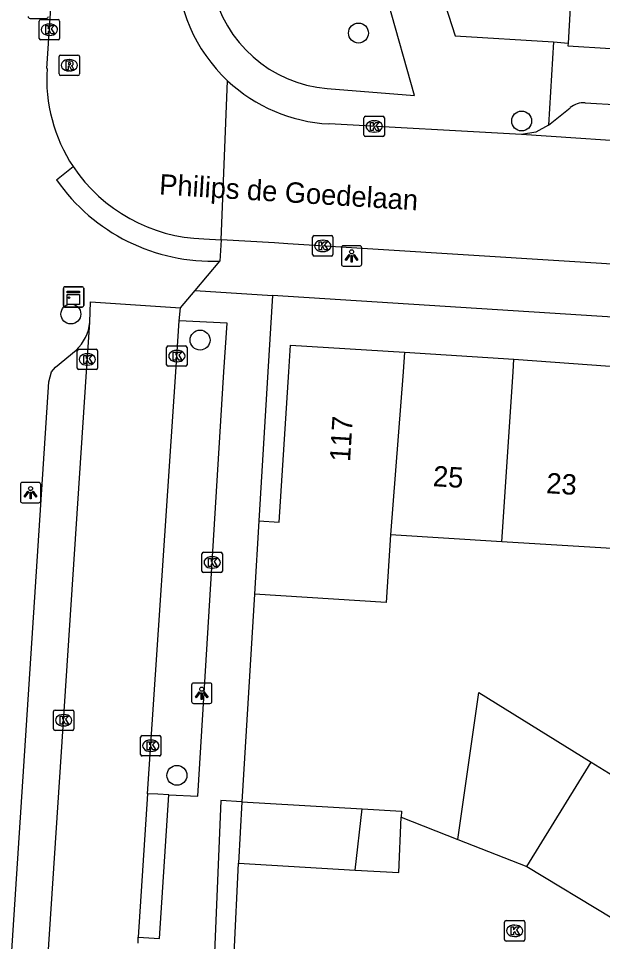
# Model space of a CAD drawing. Extents: x 160107 to 160928, y 382056 to 382918.
# Drawn here: x 160553.21 to 160581.87, y 382472.06 to 382517.33 of the extents above; entities that cross this region are included whole.
import ezdxf

# ---------------------------------------------------------------- set-up
doc = ezdxf.new("R2010")
doc.units = 0
for name, color, linetype in [('IMGEO_Boom', 7, 'Continuous'), ('IMGEO_Groenvoorziening', 7, 'Continuous'), ('IMGEO_Kast', 7, 'Continuous'), ('IMGEO_Kolk', 7, 'Continuous'), ('IMGEO_Lichtpunt', 7, 'Continuous'), ('IMGEO_Muur', 7, 'Continuous'), ('IMGEO_Openbare_ruimte_label', 7, 'Continuous'), ('IMGEO_Pand', 7, 'Continuous'), ('IMGEO_Pand_nummerreeks', 7, 'Continuous'), ('IMGEO_Rijbaan_lokaal_open', 7, 'Continuous'), ('IMGEO_Rioolput', 7, 'Continuous'), ('IMGEO_Voetpad_open', 7, 'Continuous')]:
    doc.layers.add(name, color=color, linetype=linetype)

msp = doc.modelspace()

# ---------------------------------------------------------------- linework, layer by layer
at = {"layer": 'IMGEO_Boom'}
for centre in [(160569.896, 382516.619), (160577.902, 382512.304), (160555.786, 382502.836), (160562.126, 382501.558), (160560.989, 382480.207)]:
    msp.add_circle(centre, 0.489, dxfattribs=at)
at = {"layer": 'IMGEO_Groenvoorziening'}
msp.add_lwpolyline([(160581.423, 382538.059), (160580.178, 382516.126)], dxfattribs=at)
at = {"layer": 'IMGEO_Kast'}
for p, q in [((160555.417, 382503.248), (160555.417, 382504.089)), ((160555.417, 382504.089), (160555.417, 382503.248)), ((160555.492, 382504.173), (160556.333, 382504.173)), ((160556.333, 382504.173), (160555.492, 382504.173)), ((160556.417, 382504.098), (160556.417, 382503.257)), ((160556.417, 382503.257), (160556.417, 382504.098)), ((160556.342, 382503.173), (160555.501, 382503.173)), ((160555.501, 382503.173), (160556.342, 382503.173))]:
    msp.add_line(p, q, dxfattribs=at)
for points in [[(160555.612, 382503.963), (160556.212, 382503.963), (160556.212, 382503.878), (160555.612, 382503.878), (160555.612, 382503.963)], [(160555.612, 382503.788), (160556.212, 382503.788), (160556.212, 382503.299), (160555.612, 382503.299), (160555.612, 382503.788)]]:
    msp.add_lwpolyline(points, dxfattribs=at)
msp.add_circle((160555.696, 382503.637), 0.0377, dxfattribs=at)
for centre, start, end in [((160555.495, 382504.095), 92.4484, 184.2845), ((160555.495, 382504.095), 92.4484, 184.2845), ((160556.339, 382504.095), 2.4484, 94.2845), ((160556.339, 382504.095), 2.4484, 94.2845), ((160555.495, 382503.251), 182.4484, 274.2845), ((160555.495, 382503.251), 182.4484, 274.2845), ((160556.339, 382503.251), 272.4484, 4.2845), ((160556.339, 382503.251), 272.4484, 4.2845)]:
    msp.add_arc(centre, 0.0779, start, end, dxfattribs=at)
at = {"layer": 'IMGEO_Kolk'}
for p, q in [((160554.233, 382516.355), (160554.233, 382517.207)), ((160554.308, 382517.281), (160555.16, 382517.281)), ((160554.721, 382517.061), (160554.746, 382517.061)), ((160555.234, 382517.207), (160555.234, 382516.355)), ((160554.744, 382516.501), (160554.719, 382516.501)), ((160555.16, 382516.281), (160554.308, 382516.281)), ((160570.168, 382511.612), (160570.168, 382512.464)), ((160570.243, 382512.538), (160571.095, 382512.538)), ((160571.169, 382512.464), (160571.169, 382511.612)), ((160570.656, 382512.318), (160570.681, 382512.318)), ((160571.095, 382511.538), (160570.243, 382511.538)), ((160570.679, 382511.758), (160570.654, 382511.758)), ((160567.645, 382505.754), (160567.645, 382506.606)), ((160567.72, 382506.68), (160568.572, 382506.68)), ((160568.646, 382506.606), (160568.646, 382505.754)), ((160568.133, 382506.46), (160568.158, 382506.46)), ((160568.572, 382505.68), (160567.72, 382505.68)), ((160568.156, 382505.9), (160568.131, 382505.9)), ((160556.172, 382501.109), (160557.024, 382501.109)), ((160560.485, 382500.347), (160560.485, 382501.199)), ((160560.56, 382501.273), (160561.412, 382501.273)), ((160561.486, 382501.199), (160561.486, 382500.347)), ((160556.097, 382500.183), (160556.097, 382501.035)), ((160556.585, 382500.889), (160556.61, 382500.889)), ((160557.098, 382501.035), (160557.098, 382500.183)), ((160560.973, 382501.053), (160560.998, 382501.053)), ((160556.608, 382500.329), (160556.583, 382500.329)), ((160561.412, 382500.273), (160560.56, 382500.273)), ((160560.996, 382500.493), (160560.971, 382500.493)), ((160557.024, 382500.109), (160556.172, 382500.109)), ((160562.294, 382491.15), (160563.146, 382491.15)), ((160562.219, 382490.224), (160562.219, 382491.076)), ((160562.707, 382490.93), (160562.732, 382490.93)), ((160563.22, 382491.076), (160563.22, 382490.224)), ((160562.73, 382490.37), (160562.705, 382490.37)), ((160563.146, 382490.15), (160562.294, 382490.15)), ((160555.008, 382483.412), (160555.86, 382483.412)), ((160554.933, 382482.486), (160554.933, 382483.338)), ((160555.421, 382483.192), (160555.446, 382483.192)), ((160555.934, 382483.338), (160555.934, 382482.486)), ((160555.444, 382482.632), (160555.419, 382482.632)), ((160555.86, 382482.412), (160555.008, 382482.412)), ((160559.207, 382481.231), (160559.207, 382482.083)), ((160559.282, 382482.157), (160560.134, 382482.157)), ((160560.208, 382482.083), (160560.208, 382481.231)), ((160559.695, 382481.937), (160559.72, 382481.937)), ((160560.134, 382481.157), (160559.282, 382481.157)), ((160559.718, 382481.377), (160559.693, 382481.377)), ((160577.06, 382472.155), (160577.06, 382473.007)), ((160577.135, 382473.081), (160577.987, 382473.081)), ((160578.061, 382473.007), (160578.061, 382472.155)), ((160577.548, 382472.861), (160577.573, 382472.861)), ((160577.987, 382472.081), (160577.135, 382472.081)), ((160577.571, 382472.301), (160577.546, 382472.301))]:
    msp.add_line(p, q, dxfattribs=at)
for points in [[(160554.233, 382516.355), (160554.233, 382517.207)], [(160554.308, 382517.281), (160555.16, 382517.281)], [(160554.554, 382516.981), (160554.677, 382516.981), (160554.677, 382516.83), (160554.807, 382516.981), (160554.971, 382516.981), (160554.825, 382516.83), (160554.978, 382516.581), (160554.826, 382516.581), (160554.741, 382516.745), (160554.677, 382516.678), (160554.677, 382516.581), (160554.554, 382516.581), (160554.554, 382516.981)], [(160555.234, 382517.207), (160555.234, 382516.355)], [(160555.16, 382516.281), (160554.308, 382516.281)], [(160570.168, 382511.612), (160570.168, 382512.464)], [(160570.243, 382512.538), (160571.095, 382512.538)], [(160571.169, 382512.464), (160571.169, 382511.612)], [(160570.489, 382512.238), (160570.612, 382512.238), (160570.612, 382512.087), (160570.742, 382512.238), (160570.906, 382512.238), (160570.76, 382512.087), (160570.913, 382511.838), (160570.761, 382511.838), (160570.676, 382512.002), (160570.612, 382511.935), (160570.612, 382511.838), (160570.489, 382511.838), (160570.489, 382512.238)], [(160571.095, 382511.538), (160570.243, 382511.538)], [(160567.645, 382505.754), (160567.645, 382506.606)], [(160567.72, 382506.68), (160568.572, 382506.68)], [(160568.646, 382506.606), (160568.646, 382505.754)], [(160567.966, 382506.38), (160568.089, 382506.38), (160568.089, 382506.229), (160568.219, 382506.38), (160568.383, 382506.38), (160568.237, 382506.229), (160568.39, 382505.98), (160568.238, 382505.98), (160568.153, 382506.144), (160568.089, 382506.077), (160568.089, 382505.98), (160567.966, 382505.98), (160567.966, 382506.38)], [(160568.572, 382505.68), (160567.72, 382505.68)], [(160556.172, 382501.109), (160557.024, 382501.109)], [(160560.485, 382500.347), (160560.485, 382501.199)], [(160560.56, 382501.273), (160561.412, 382501.273)], [(160561.486, 382501.199), (160561.486, 382500.347)], [(160556.097, 382500.183), (160556.097, 382501.035)], [(160556.418, 382500.809), (160556.541, 382500.809), (160556.541, 382500.658), (160556.671, 382500.809), (160556.835, 382500.809), (160556.689, 382500.658), (160556.842, 382500.409), (160556.69, 382500.409), (160556.605, 382500.573), (160556.541, 382500.506), (160556.541, 382500.409), (160556.418, 382500.409), (160556.418, 382500.809)], [(160557.098, 382501.035), (160557.098, 382500.183)], [(160560.806, 382500.973), (160560.929, 382500.973), (160560.929, 382500.822), (160561.059, 382500.973), (160561.223, 382500.973), (160561.077, 382500.822), (160561.23, 382500.573), (160561.078, 382500.573), (160560.993, 382500.737), (160560.929, 382500.67), (160560.929, 382500.573), (160560.806, 382500.573), (160560.806, 382500.973)], [(160561.412, 382500.273), (160560.56, 382500.273)], [(160557.024, 382500.109), (160556.172, 382500.109)], [(160562.294, 382491.15), (160563.146, 382491.15)], [(160562.219, 382490.224), (160562.219, 382491.076)], [(160562.54, 382490.85), (160562.663, 382490.85), (160562.663, 382490.699), (160562.793, 382490.85), (160562.957, 382490.85), (160562.811, 382490.699), (160562.964, 382490.45), (160562.812, 382490.45), (160562.727, 382490.614), (160562.663, 382490.547), (160562.663, 382490.45), (160562.54, 382490.45), (160562.54, 382490.85)], [(160563.22, 382491.076), (160563.22, 382490.224)], [(160563.146, 382490.15), (160562.294, 382490.15)], [(160555.008, 382483.412), (160555.86, 382483.412)], [(160554.933, 382482.486), (160554.933, 382483.338)], [(160555.254, 382483.112), (160555.377, 382483.112), (160555.377, 382482.961), (160555.507, 382483.112), (160555.671, 382483.112), (160555.525, 382482.961), (160555.678, 382482.712), (160555.526, 382482.712), (160555.441, 382482.876), (160555.377, 382482.809), (160555.377, 382482.712), (160555.254, 382482.712), (160555.254, 382483.112)], [(160555.934, 382483.338), (160555.934, 382482.486)], [(160555.86, 382482.412), (160555.008, 382482.412)], [(160559.207, 382481.231), (160559.207, 382482.083)], [(160559.282, 382482.157), (160560.134, 382482.157)], [(160560.208, 382482.083), (160560.208, 382481.231)], [(160559.528, 382481.857), (160559.651, 382481.857), (160559.651, 382481.706), (160559.781, 382481.857), (160559.945, 382481.857), (160559.799, 382481.706), (160559.952, 382481.457), (160559.8, 382481.457), (160559.715, 382481.621), (160559.651, 382481.554), (160559.651, 382481.457), (160559.528, 382481.457), (160559.528, 382481.857)], [(160560.134, 382481.157), (160559.282, 382481.157)], [(160577.06, 382472.155), (160577.06, 382473.007)], [(160577.135, 382473.081), (160577.987, 382473.081)], [(160578.061, 382473.007), (160578.061, 382472.155)], [(160577.381, 382472.781), (160577.504, 382472.781), (160577.504, 382472.63), (160577.634, 382472.781), (160577.798, 382472.781), (160577.652, 382472.63), (160577.805, 382472.381), (160577.653, 382472.381), (160577.568, 382472.545), (160577.504, 382472.478), (160577.504, 382472.381), (160577.381, 382472.381), (160577.381, 382472.781)], [(160577.987, 382472.081), (160577.135, 382472.081)]]:
    msp.add_lwpolyline(points, dxfattribs=at)
for centre, start, end in [((160554.31, 382517.205), 91.552, 178.448), ((160554.31, 382517.205), 91.552, 178.448), ((160555.158, 382517.205), 1.552, 88.448), ((160555.158, 382517.205), 1.552, 88.448), ((160554.31, 382516.357), 181.552, 268.448), ((160554.31, 382516.357), 181.552, 268.448), ((160555.158, 382516.357), 271.552, 358.448), ((160555.158, 382516.357), 271.552, 358.448), ((160570.245, 382512.462), 91.552, 178.448), ((160570.245, 382512.462), 91.552, 178.448), ((160571.093, 382512.462), 1.552, 88.448), ((160571.093, 382512.462), 1.552, 88.448), ((160570.245, 382511.614), 181.552, 268.448), ((160570.245, 382511.614), 181.552, 268.448), ((160571.093, 382511.614), 271.552, 358.448), ((160571.093, 382511.614), 271.552, 358.448), ((160567.722, 382506.604), 91.552, 178.448), ((160567.722, 382506.604), 91.552, 178.448), ((160568.57, 382506.604), 1.552, 88.448), ((160568.57, 382506.604), 1.552, 88.448), ((160567.722, 382505.756), 181.552, 268.448), ((160567.722, 382505.756), 181.552, 268.448), ((160568.57, 382505.756), 271.552, 358.448), ((160568.57, 382505.756), 271.552, 358.448), ((160556.174, 382501.033), 91.552, 178.448), ((160556.174, 382501.033), 91.552, 178.448), ((160557.022, 382501.033), 1.552, 88.448), ((160557.022, 382501.033), 1.552, 88.448), ((160560.562, 382501.197), 91.552, 178.448), ((160560.562, 382501.197), 91.552, 178.448), ((160561.41, 382501.197), 1.552, 88.448), ((160561.41, 382501.197), 1.552, 88.448), ((160556.174, 382500.185), 181.552, 268.448), ((160556.174, 382500.185), 181.552, 268.448), ((160557.022, 382500.185), 271.552, 358.448), ((160557.022, 382500.185), 271.552, 358.448), ((160560.562, 382500.349), 181.552, 268.448), ((160560.562, 382500.349), 181.552, 268.448), ((160561.41, 382500.349), 271.552, 358.448), ((160561.41, 382500.349), 271.552, 358.448), ((160562.296, 382491.074), 91.552, 178.448), ((160562.296, 382491.074), 91.552, 178.448), ((160563.144, 382491.074), 1.552, 88.448), ((160563.144, 382491.074), 1.552, 88.448), ((160562.296, 382490.226), 181.552, 268.448), ((160562.296, 382490.226), 181.552, 268.448), ((160563.144, 382490.226), 271.552, 358.448), ((160563.144, 382490.226), 271.552, 358.448), ((160555.01, 382483.336), 91.552, 178.448), ((160555.01, 382483.336), 91.552, 178.448), ((160555.858, 382483.336), 1.552, 88.448), ((160555.858, 382483.336), 1.552, 88.448), ((160555.01, 382482.488), 181.552, 268.448), ((160555.01, 382482.488), 181.552, 268.448), ((160555.858, 382482.488), 271.552, 358.448), ((160555.858, 382482.488), 271.552, 358.448), ((160559.284, 382482.081), 91.552, 178.448), ((160559.284, 382482.081), 91.552, 178.448), ((160560.132, 382482.081), 1.552, 88.448), ((160560.132, 382482.081), 1.552, 88.448), ((160559.284, 382481.233), 181.552, 268.448), ((160559.284, 382481.233), 181.552, 268.448), ((160560.132, 382481.233), 271.552, 358.448), ((160560.132, 382481.233), 271.552, 358.448), ((160577.137, 382473.005), 91.552, 178.448), ((160577.137, 382473.005), 91.552, 178.448), ((160577.985, 382473.005), 1.552, 88.448), ((160577.985, 382473.005), 1.552, 88.448), ((160577.137, 382472.157), 181.552, 268.448), ((160577.137, 382472.157), 181.552, 268.448), ((160577.985, 382472.157), 271.552, 358.448), ((160577.985, 382472.157), 271.552, 358.448)]:
    msp.add_arc(centre, 0.0765, start, end, dxfattribs=at)
for centre, major_axis, ratio, start_param, end_param in [((160554.72, 382516.781), (-0.387, 0.002), 0.722429, 4.712389, 7.853982), ((160554.745, 382516.781), (-0.39, 0.002), 0.717154, 1.570796, 4.712389), ((160570.655, 382512.038), (-0.387, 0.002), 0.722429, 4.712389, 7.853982), ((160570.68, 382512.038), (-0.39, 0.002), 0.717154, 1.570796, 4.712389), ((160568.132, 382506.18), (-0.387, 0.002), 0.722429, 4.712389, 7.853982), ((160568.157, 382506.18), (-0.39, 0.002), 0.717154, 1.570796, 4.712389), ((160560.972, 382500.773), (-0.387, 0.002), 0.722429, 4.712389, 7.853982), ((160556.584, 382500.609), (-0.387, 0.002), 0.722429, 4.712389, 7.853982), ((160556.609, 382500.609), (-0.39, 0.002), 0.717154, 1.570796, 4.712389), ((160560.997, 382500.773), (-0.39, 0.002), 0.717154, 1.570796, 4.712389), ((160562.706, 382490.65), (-0.387, 0.002), 0.722429, 4.712389, 7.853982), ((160562.731, 382490.65), (-0.39, 0.002), 0.717154, 1.570796, 4.712389), ((160555.42, 382482.912), (-0.387, 0.002), 0.722429, 4.712389, 7.853982), ((160555.445, 382482.912), (-0.39, 0.002), 0.717154, 1.570796, 4.712389), ((160559.694, 382481.657), (-0.387, 0.002), 0.722429, 4.712389, 7.853982), ((160559.719, 382481.657), (-0.39, 0.002), 0.717154, 1.570796, 4.712389), ((160577.547, 382472.581), (-0.387, 0.002), 0.722429, 4.712389, 7.853982), ((160577.572, 382472.581), (-0.39, 0.002), 0.717154, 1.570796, 4.712389)]:
    msp.add_ellipse(centre, major_axis=major_axis, ratio=ratio, start_param=start_param, end_param=end_param, dxfattribs=at)
at = {"layer": 'IMGEO_Lichtpunt'}
for p, q in [((160553.784, 382517.334), (160554.592, 382517.334)), ((160553.784, 382517.334), (160554.592, 382517.334)), ((160569.06, 382506.088), (160569.06, 382505.281)), ((160569.06, 382506.088), (160569.06, 382505.281)), ((160569.962, 382506.183), (160569.154, 382506.183)), ((160569.962, 382506.183), (160569.154, 382506.183)), ((160570.056, 382505.281), (160570.056, 382506.088)), ((160570.056, 382505.281), (160570.056, 382506.088)), ((160569.154, 382505.187), (160569.962, 382505.187)), ((160569.154, 382505.187), (160569.962, 382505.187)), ((160553.309, 382494.478), (160553.309, 382493.671)), ((160553.309, 382494.478), (160553.309, 382493.671)), ((160554.211, 382494.573), (160553.403, 382494.573)), ((160554.211, 382494.573), (160553.403, 382494.573)), ((160554.305, 382493.671), (160554.305, 382494.478)), ((160554.305, 382493.671), (160554.305, 382494.478)), ((160553.403, 382493.577), (160554.211, 382493.577)), ((160553.403, 382493.577), (160554.211, 382493.577)), ((160561.709, 382484.638), (160561.709, 382483.831)), ((160561.709, 382484.638), (160561.709, 382483.831)), ((160562.611, 382484.733), (160561.803, 382484.733)), ((160562.611, 382484.733), (160561.803, 382484.733)), ((160562.705, 382483.831), (160562.705, 382484.638)), ((160562.705, 382483.831), (160562.705, 382484.638)), ((160561.803, 382483.737), (160562.611, 382483.737)), ((160561.803, 382483.737), (160562.611, 382483.737))]:
    msp.add_line(p, q, dxfattribs=at)
for points in [[(160569.434, 382505.752), (160569.473, 382505.724), (160569.285, 382505.462), (160569.247, 382505.489), (160569.434, 382505.752)], [(160569.536, 382505.704), (160569.583, 382505.704), (160569.583, 382505.382), (160569.536, 382505.382), (160569.536, 382505.704)], [(160569.646, 382505.724), (160569.684, 382505.751), (160569.871, 382505.489), (160569.832, 382505.461), (160569.646, 382505.724)], [(160553.683, 382494.142), (160553.722, 382494.114), (160553.534, 382493.852), (160553.496, 382493.879), (160553.683, 382494.142)], [(160553.785, 382494.094), (160553.832, 382494.094), (160553.832, 382493.772), (160553.785, 382493.772), (160553.785, 382494.094)], [(160553.895, 382494.114), (160553.933, 382494.141), (160554.12, 382493.879), (160554.081, 382493.851), (160553.895, 382494.114)], [(160562.083, 382484.302), (160562.122, 382484.274), (160561.934, 382484.012), (160561.896, 382484.039), (160562.083, 382484.302)], [(160562.295, 382484.274), (160562.333, 382484.301), (160562.52, 382484.039), (160562.481, 382484.011), (160562.295, 382484.274)], [(160562.185, 382484.254), (160562.232, 382484.254), (160562.232, 382483.932), (160562.185, 382483.932), (160562.185, 382484.254)]]:
    msp.add_lwpolyline(points, dxfattribs=at)
for centre in [(160569.559, 382505.886), (160553.808, 382494.276), (160562.208, 382484.436)]:
    msp.add_circle(centre, 0.0994, dxfattribs=at)
for centre, start, end in [((160553.784, 382517.428), 180, 270), ((160553.784, 382517.428), 180, 270), ((160554.592, 382517.428), 270, 0), ((160554.592, 382517.428), 270, 360), ((160569.154, 382506.088), 90, 180), ((160569.154, 382506.088), 90, 180), ((160569.962, 382506.088), 0, 90), ((160569.962, 382506.088), 0, 90), ((160569.154, 382505.281), 180, 270), ((160569.154, 382505.281), 180, 270), ((160569.962, 382505.281), 270, 0), ((160569.962, 382505.281), 270, 360), ((160553.403, 382494.478), 90, 180), ((160553.403, 382494.478), 90, 180), ((160554.211, 382494.478), 0, 90), ((160554.211, 382494.478), 0, 90), ((160553.403, 382493.671), 180, 270), ((160553.403, 382493.671), 180, 270), ((160554.211, 382493.671), 270, 0), ((160554.211, 382493.671), 270, 360), ((160561.803, 382484.638), 90, 180), ((160561.803, 382484.638), 90, 180), ((160562.611, 382484.638), 0, 90), ((160562.611, 382484.638), 0, 90), ((160561.803, 382483.831), 180, 270), ((160561.803, 382483.831), 180, 270), ((160562.611, 382483.831), 270, 0), ((160562.611, 382483.831), 270, 360)]:
    msp.add_arc(centre, 0.0946, start, end, dxfattribs=at)
at = {"layer": 'IMGEO_Muur'}
msp.add_lwpolyline([(160564.791, 382489.095), (160564.171, 382478.904)], dxfattribs=at)
at = {"layer": 'IMGEO_Pand'}
for points in [[(160565.01, 382492.688), (160566.01, 382492.624), (160566.475, 382500), (160566.557, 382501.306), (160572.16, 382500.96)], [(160572.16, 382500.96), (160572.096, 382500), (160571.463, 382491.998)], [(160572.16, 382500.96), (160577.524, 382500.628)], [(160576.931, 382491.66), (160577.482, 382500), (160577.524, 382500.628)], [(160577.524, 382500.628), (160586.735, 382499.959), (160586.491, 382496.007), (160585.413, 382494.257), (160586.226, 382493.751)], [(160565.01, 382492.688), (160564.791, 382489.095)], [(160571.463, 382491.998), (160571.254, 382488.687), (160564.791, 382489.095)], [(160576.931, 382491.66), (160571.463, 382491.998)], [(160584.107, 382490.363), (160582.586, 382491.311), (160576.931, 382491.66)], [(160574.77, 382477.068), (160575.803, 382484.272), (160581.31, 382480.86)], [(160578.163, 382475.744), (160581.31, 382480.86)], [(160581.31, 382480.86), (160583.86, 382479.28), (160582.3, 382476.746), (160583.89, 382475.782)], [(160564.171, 382478.904), (160564.014, 382475.897)], [(160564.171, 382478.904), (160570.07, 382478.567)], [(160569.736, 382475.561), (160570.07, 382478.567)], [(160570.07, 382478.567), (160572.006, 382478.457), (160571.993, 382478.151)], [(160569.736, 382475.561), (160571.876, 382475.435), (160571.993, 382478.151)], [(160574.77, 382477.068), (160578.163, 382475.744)], [(160564.014, 382475.897), (160569.736, 382475.561)], [(160578.163, 382475.744), (160582.32, 382473.223)]]:
    msp.add_lwpolyline(points, dxfattribs=at)
at = {"layer": 'IMGEO_Rijbaan_lokaal_open'}
for points in [[(160554.615, 382514.878), (160555.566, 382529.462), (160556.099, 382537.796)], [(160563.153, 382506.477), (160563.476, 382514.28)], [(160577.894, 382511.634), (160568.451, 382512.161)], [(160590.083, 382510.861), (160584.675, 382511.189), (160577.894, 382511.634)], [(160562.307, 382506.519), (160563.153, 382506.477)], [(160589.932, 382504.817), (160584.166, 382505.171), (160566.433, 382506.284), (160565.784, 382506.322), (160563.153, 382506.477)], [(160556.719, 382502.436), (160556.747, 382503.435), (160561.16, 382503.138)], [(160561.099, 382502.496), (160561.16, 382503.138)], [(160553.841, 382458.676), (160554.744, 382472.411), (160556.559, 382500), (160556.719, 382502.436)], [(160559.55, 382479.308), (160560.932, 382500), (160561.099, 382502.496)], [(160559.55, 382479.308), (160559.092, 382472.271)], [(160571.993, 382478.151), (160574.77, 382477.068)], [(160563.803, 382471.454), (160564.014, 382475.897)], [(160559.093, 382471.97), (160559.092, 382472.271)]]:
    msp.add_lwpolyline(points, dxfattribs=at)
for centre, radius, start, end in [((160568.877, 382520.04), 7.896, 179.7755, 226.8412), ((160562.378, 382514.373), 7.779, 176.2803, 213.5691), ((160568.867, 382520.038), 7.888, 226.8849, 266.9739), ((160562.563, 382514.541), 8.026, 213.8343, 268.175)]:
    msp.add_arc(centre, radius, start, end, dxfattribs=at)
at = {"layer": 'IMGEO_Rioolput'}
for p, q in [((160555.209, 382514.612), (160555.209, 382515.464)), ((160555.284, 382515.538), (160556.136, 382515.538)), ((160555.697, 382515.318), (160555.722, 382515.318)), ((160556.21, 382515.464), (160556.21, 382514.612)), ((160555.72, 382514.758), (160555.695, 382514.758)), ((160556.136, 382514.538), (160555.284, 382514.538))]:
    msp.add_line(p, q, dxfattribs=at)
for points in [[(160555.209, 382514.612), (160555.209, 382515.464)], [(160555.284, 382515.538), (160556.136, 382515.538)], [(160555.798, 382515.236), (160555.546, 382515.238), (160555.546, 382514.838)], [(160555.724, 382515.157), (160555.67, 382515.157), (160555.67, 382515.076)], [(160556.21, 382515.464), (160556.21, 382514.612)], [(160555.546, 382514.838), (160555.67, 382514.838), (160555.67, 382515), (160555.681, 382515)], [(160555.67, 382515.076), (160555.722, 382515.076)], [(160555.728, 382514.971), (160555.799, 382514.838), (160555.939, 382514.838), (160555.874, 382514.964)], [(160556.136, 382514.538), (160555.284, 382514.538)]]:
    msp.add_lwpolyline(points, dxfattribs=at)
for centre, radius, start, end in [((160555.286, 382515.462), 0.0765, 91.552, 178.448), ((160555.286, 382515.462), 0.0765, 91.552, 178.448), ((160555.73, 382515.061), 0.0964, 77.0061, 93.1865), ((160555.744, 382515.118), 0.0378, 276.6634, 79.6772), ((160555.797, 382515.126), 0.109, 350.3612, 89.416), ((160555.795, 382515.126), 0.112, 277.5842, 350.9817), ((160556.134, 382515.462), 0.0765, 1.552, 88.448), ((160556.134, 382515.462), 0.0765, 1.552, 88.448), ((160555.68, 382514.947), 0.0533, 26.0293, 88.6989), ((160555.706, 382515.265), 0.19, 274.7715, 282.9687), ((160555.779, 382514.911), 0.108, 29.5134, 73.7905), ((160555.286, 382514.614), 0.0765, 181.552, 268.448), ((160555.286, 382514.614), 0.0765, 181.552, 268.448), ((160556.134, 382514.614), 0.0765, 271.552, 358.448), ((160556.134, 382514.614), 0.0765, 271.552, 358.448)]:
    msp.add_arc(centre, radius, start, end, dxfattribs=at)
for centre, major_axis, ratio, start_param, end_param in [((160555.696, 382515.038), (-0.387, 0.002), 0.722429, 4.712389, 7.853982), ((160555.721, 382515.038), (-0.39, 0.002), 0.717154, 1.570796, 4.712389)]:
    msp.add_ellipse(centre, major_axis=major_axis, ratio=ratio, start_param=start_param, end_param=end_param, dxfattribs=at)
at = {"layer": 'IMGEO_Voetpad_open'}
for points in [[(160575.371, 382518.955), (160574.005, 382518.469), (160574.643, 382516.487), (160579.471, 382516.183)], [(160568.361, 382513.894), (160572.643, 382513.553), (160571.355, 382518.128)], [(160579.471, 382516.183), (160579.22, 382512.098)], [(160579.471, 382516.183), (160580.178, 382516.126)], [(160580.178, 382516.126), (160580.171, 382515.999), (160594.93, 382515.078), (160597.213, 382513.675), (160600.569, 382511.579)], [(160579.22, 382512.098), (160580.281, 382512.958)], [(160581.023, 382513.196), (160584.396, 382512.995), (160591.066, 382512.584)], [(160579.22, 382512.098), (160578.597, 382511.751), (160577.894, 382511.634)], [(160555.083, 382509.419), (160555.896, 382510.072)], [(160563.153, 382506.477), (160563.096, 382505.433)], [(160561.879, 382503.99), (160563.096, 382505.433)], [(160561.16, 382503.138), (160561.879, 382503.99)], [(160561.879, 382503.99), (160565.683, 382503.748)], [(160565.683, 382503.748), (160565.455, 382500), (160565.01, 382492.688)], [(160636.83, 382472.17), (160592.202, 382500), (160588.519, 382502.294), (160565.683, 382503.748)], [(160560.589, 382479.258), (160562.008, 382479.189), (160563.299, 382500), (160563.447, 382502.388), (160561.099, 382502.496)], [(160549.131, 382416.166), (160549.277, 382417.249), (160549.433, 382418.593), (160552.954, 382472.613), (160554.707, 382499.509), (160554.838, 382500), (160555.032, 382500.223), (160556.039, 382501.065)], [(160564.791, 382489.095), (160564.171, 382478.904)], [(160559.092, 382472.271), (160560.13, 382472.203), (160560.589, 382479.258)], [(160560.589, 382479.258), (160560.049, 382479.284), (160559.55, 382479.308)], [(160564.171, 382478.904), (160563.138, 382478.974), (160562.832, 382471.504)]]:
    msp.add_lwpolyline(points, dxfattribs=at)
for centre, radius, start, end in [((160568.914, 382520.205), 6.336, 192.3436, 264.9916), ((160580.961, 382512.114), 1.084, 86.7239, 128.8438), ((160562.714, 382514.713), 9.287, 214.7481, 272.3566), ((160554.59, 382502.638), 2.139, 312.6587, 354.5795)]:
    msp.add_arc(centre, radius, start, end, dxfattribs=at)

# ---------------------------------------------------------------- texts
at = {"layer": 'IMGEO_Openbare_ruimte_label'}
msp.add_text('Philips de Goedelaan', height=1, rotation=356.4451, dxfattribs=at).set_placement((160560.101, 382508.708))
at = {"layer": 'IMGEO_Pand_nummerreeks'}
for s, rotation, p in [('117', 86.3958, (160569.482, 382495.566)), ('25', 356.4639, (160573.528, 382494.395)), ('23', 356.4639, (160579.089, 382494.051))]:
    msp.add_text(s, height=1, rotation=rotation, dxfattribs=at).set_placement(p)

doc.saveas('drawing.dxf')
